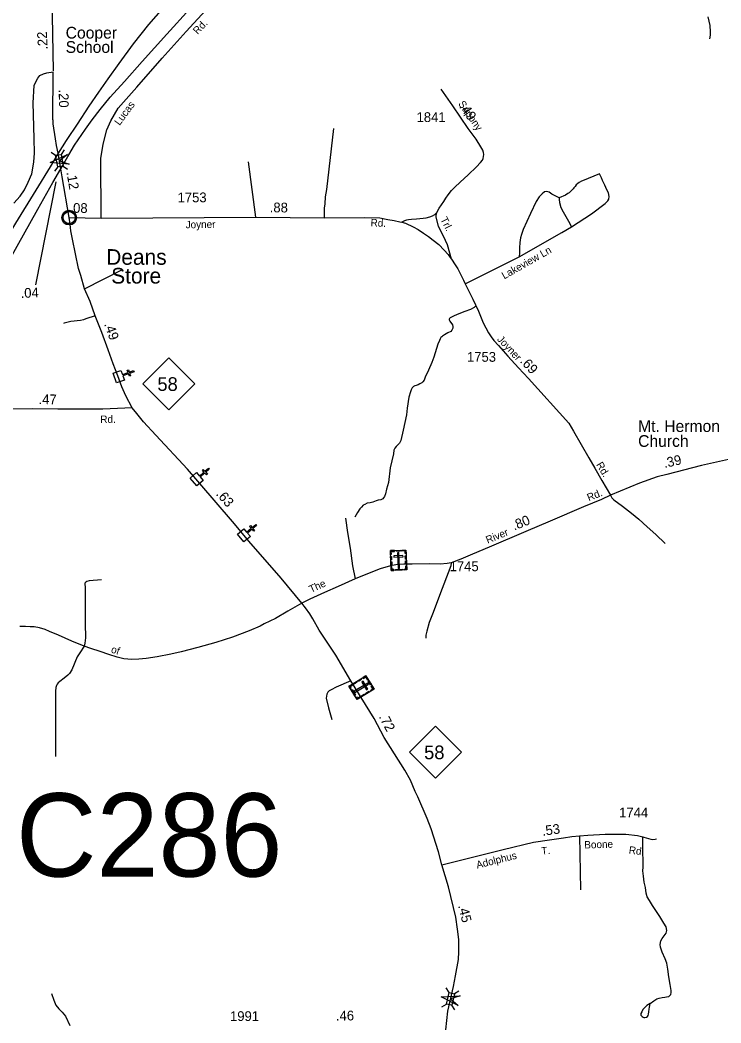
# Model space of a CAD drawing. Extents: x 2220236 to 2384410, y 720751 to 894131.
# Drawn here: x 2310967 to 2319935, y 765749 to 778583 of the extents above; entities that cross this region are included whole.
import ezdxf

# ---------------------------------------------------------------- set-up
doc = ezdxf.new("R2010")
doc.units = 0
doc.layers.add('Default', color=7, linetype='Continuous')

msp = doc.modelspace()

# ---------------------------------------------------------------- linework, layer by layer
at = {"layer": 'Default'}
for p, q in [((2311395, 777931), (2311374, 779111)), ((2311366, 776892), (2311422, 776852)), ((2311532, 776920), (2311492, 776864)), ((2311449, 776703), (2311409, 776647)), ((2311517, 776715), (2311574, 776675)), ((2313985, 776062), (2313888, 776767)), ((2311423, 776511), (2311166, 775195)), ((2316660, 775206), (2317351, 775553)), ((2311791, 775144), (2312277, 775389)), ((2318127, 768145), (2318138, 767452)), ((2316456, 766138), (2316419, 766197)), ((2316524, 766124), (2316582, 766161)), ((2316365, 765954), (2316423, 765991)), ((2316529, 765918), (2316492, 765976))]:
    msp.add_line(p, q, dxfattribs=at)
for points in [[(2312004, 776049), (2312002, 776811), (2312030, 776995), (2312078, 777177), (2312130, 777295), (2312224, 777456), (2312459, 777725), (2312785, 778096), (2313094, 778437), (2313636, 779032), (2313789, 779191), (2313877, 779282), (2313939, 779345), (2314014, 779402), (2314090, 779449), (2314169, 779483), (2314305, 779508), (2315161, 779608), (2315197, 779614), (2315210, 779624), (2315224, 779660), (2315232, 779692), (2315242, 779783)], [(2312954, 778921), (2312612, 778528), (2312413, 778279), (2312232, 778028), (2312088, 777829), (2311972, 777659), (2311846, 777481), (2311698, 777252), (2311566, 777054), (2311556, 777040), (2311453, 776878)], [(2311488, 776681), (2311576, 776835), (2311591, 776860), (2311662, 776981), (2311802, 777185), (2311889, 777307), (2311992, 777438), (2312121, 777595), (2312301, 777795), (2312531, 778052), (2312844, 778402), (2313138, 778728)], [(2319769, 778624), (2319791, 778514), (2319798, 778432), (2319798, 778392), (2319794, 778364), (2319787, 778342)], [(2310885, 776240), (2310967, 776330), (2311024, 776410), (2311072, 776510), (2311116, 776615), (2311131, 776688), (2311141, 776770), (2311151, 776881), (2311147, 777067), (2311135, 777523), (2311149, 777747), (2311174, 777801), (2311195, 777841), (2311221, 777873), (2311265, 777895), (2311311, 777908), (2311390, 777919)], [(2311453, 776878), (2311435, 776979), (2311420, 777061), (2311390, 777256), (2311390, 777296), (2311386, 777312), (2311390, 777919)], [(2316487, 775523), (2316437, 775706), (2316385, 775818), (2316323, 775943), (2316293, 776064), (2316291, 776077), (2316296, 776108), (2316299, 776119), (2316328, 776175), (2316358, 776219), (2316389, 776263), (2316416, 776305), (2316445, 776348), (2316486, 776400), (2316528, 776444), (2316598, 776509), (2316700, 776603), (2316809, 776703), (2316857, 776758), (2316884, 776791), (2316893, 776812), (2316898, 776837), (2316899, 776861), (2316897, 776890), (2316888, 776917), (2316862, 776960), (2316801, 777057), (2316699, 777197), (2316504, 777487), (2316354, 777698)], [(2314862, 776054), (2314862, 776175), (2314871, 776233), (2314877, 776320), (2314891, 776413), (2314983, 777195)], [(2311453, 776878), (2311350, 776706), (2311169, 776404), (2310909, 775982), (2310506, 775325), (2310120, 774722), (2309617, 773917), (2309477, 773688), (2308979, 772894), (2308528, 772165), (2308303, 771802), (2307636, 770733), (2307136, 769903), (2306871, 769438), (2306782, 769281)], [(2311488, 776681), (2311472, 776775), (2311453, 776878)], [(2307079, 769254), (2307173, 769409), (2307400, 769774), (2307703, 770250), (2307875, 770521), (2308386, 771328), (2308543, 771581), (2309112, 772527), (2309554, 773295), (2309751, 773639), (2310264, 774540), (2310660, 775218), (2311194, 776164), (2311386, 776502), (2311488, 776681)], [(2311595, 776055), (2311506, 776576), (2311488, 776681)], [(2318024, 775936), (2318278, 776104), (2318455, 776235), (2318489, 776269), (2318502, 776292), (2318504, 776327), (2318497, 776371), (2318476, 776411), (2318449, 776469), (2318420, 776531), (2318405, 776563), (2318383, 776613), (2318163, 776527), (2318149, 776521), (2318121, 776505), (2318103, 776493), (2318082, 776473), (2318068, 776453), (2318054, 776436), (2318046, 776422), (2317995, 776372), (2317977, 776364), (2317947, 776343), (2317867, 776306)], [(2317867, 776306), (2317773, 776353), (2317738, 776380), (2317707, 776391), (2317678, 776385), (2317647, 776361), (2317607, 776319), (2317569, 776262), (2317497, 776109), (2317404, 775902), (2317396, 775877), (2317382, 775840), (2317371, 775796), (2317362, 775738), (2317356, 775667), (2317357, 775637), (2317358, 775603), (2317351, 775553)], [(2317867, 776306), (2317865, 776286), (2317869, 776248), (2317888, 776186), (2317918, 776130), (2317949, 776069), (2317985, 776008), (2318024, 775936)], [(2311595, 776055), (2312004, 776049)], [(2312403, 773619), (2312319, 773772), (2312270, 773891), (2312217, 774032), (2312160, 774182), (2312094, 774362), (2312013, 774583), (2311929, 774799), (2311862, 774980), (2311791, 775144), (2311745, 775313), (2311716, 775403), (2311638, 775777), (2311617, 775884), (2311606, 775972), (2311595, 776055)], [(2312004, 776049), (2313985, 776062), (2314862, 776054), (2315368, 776057), (2315570, 776051), (2315674, 776031), (2315752, 776016), (2315827, 776002), (2315850, 775997), (2315900, 775985), (2315998, 775938), (2316059, 775904), (2316128, 775857), (2316194, 775811), (2316252, 775768), (2316325, 775710), (2316395, 775639), (2316445, 775583), (2316470, 775544), (2316487, 775523)], [(2316299, 776119), (2316271, 776090), (2316241, 776072), (2316204, 776059), (2316158, 776049), (2316126, 776043), (2316038, 776034), (2315977, 776030), (2315937, 776025), (2315911, 776020), (2315886, 776014), (2315869, 776007), (2315850, 775997)], [(2317351, 775553), (2317898, 775865), (2318024, 775936)], [(2316487, 775523), (2316535, 775452), (2316570, 775398), (2316603, 775332), (2316628, 775281), (2316641, 775254), (2316660, 775206), (2316759, 775011), (2316831, 774856), (2316891, 774709), (2316962, 774580), (2316995, 774530), (2317027, 774484), (2317088, 774419), (2317207, 774280), (2317345, 774134), (2317472, 773995), (2317988, 773423), (2318047, 773324), (2318243, 772980), (2318322, 772849), (2318412, 772690), (2318520, 772503)], [(2316798, 774924), (2316776, 774904), (2316731, 774881), (2316656, 774852), (2316583, 774823), (2316522, 774797), (2316486, 774780), (2316472, 774773), (2316463, 774764), (2316458, 774754), (2316457, 774745), (2316461, 774737), (2316466, 774728), (2316475, 774715), (2316491, 774696), (2316498, 774681), (2316506, 774661), (2316504, 774639), (2316492, 774614), (2316479, 774599), (2316442, 774580), (2316396, 774553), (2316374, 774538), (2316362, 774531), (2316351, 774520), (2316341, 774505), (2316332, 774483), (2316313, 774434), (2316261, 774271), (2316237, 774202), (2316193, 774104), (2316151, 774014), (2316136, 773975), (2316121, 773954), (2316108, 773941), (2316083, 773926), (2316059, 773913), (2316035, 773905), (2316019, 773902), (2316000, 773892), (2315986, 773877), (2315973, 773850), (2315961, 773824), (2315943, 773755), (2315922, 773617), (2315913, 773529), (2315869, 773335), (2315838, 773203), (2315823, 773170), (2315798, 773142), (2315781, 773124), (2315763, 773103), (2315749, 773078), (2315743, 773030), (2315722, 772944), (2315703, 772852), (2315679, 772665), (2315657, 772580), (2315643, 772521), (2315628, 772488), (2315618, 772467), (2315608, 772455), (2315581, 772443), (2315551, 772437), (2315524, 772429), (2315480, 772414), (2315447, 772405), (2315409, 772399), (2315377, 772385), (2315358, 772375), (2315334, 772350), (2315315, 772326), (2315285, 772281), (2315250, 772221)], [(2311929, 774799), (2311810, 774761), (2311777, 774747), (2311738, 774737), (2311615, 774726), (2311546, 774709), (2311532, 774705), (2311523, 774701)], [(2312403, 773619), (2312025, 773602), (2311449, 773603), (2311132, 773607), (2310820, 773604), (2310524, 773611), (2310102, 773646), (2309976, 773652), (2309923, 773653)], [(2314572, 771121), (2314306, 771439), (2313896, 771914), (2313712, 772137), (2313450, 772438), (2313108, 772835), (2312706, 773272), (2312547, 773441), (2312462, 773548), (2312403, 773619)], [(2320488, 773000), (2320335, 772991), (2320224, 772986), (2320110, 772978), (2319687, 772882), (2319241, 772769), (2319117, 772736), (2318894, 772655), (2318520, 772503)], [(2318520, 772503), (2318406, 772448), (2318176, 772353), (2317751, 772172), (2317438, 772039), (2316970, 771838), (2316755, 771747), (2316607, 771684), (2316481, 771636), (2316430, 771628), (2316344, 771622), (2316212, 771623), (2315985, 771622), (2315879, 771619), (2315775, 771610), (2315707, 771597), (2315576, 771562), (2315453, 771515), (2315254, 771432), (2315037, 771335), (2314863, 771259), (2314676, 771170), (2314572, 771121)], [(2318520, 772503), (2318538, 772469), (2318563, 772444), (2318677, 772361), (2318792, 772274), (2318883, 772195), (2318990, 772096), (2319101, 771998), (2319222, 771885)], [(2315131, 772208), (2315158, 772024), (2315189, 771826), (2315221, 771600), (2315254, 771432)], [(2316481, 771636), (2316478, 771598), (2316335, 771219), (2316252, 771002), (2316201, 770872), (2316170, 770762), (2316160, 770713), (2316158, 770673)], [(2312009, 771419), (2311850, 771407), (2311822, 771400), (2311808, 771389), (2311796, 771376), (2311798, 771311), (2311799, 771153), (2311798, 770862), (2311802, 770678), (2311796, 770610), (2311789, 770569)], [(2314572, 771121), (2314391, 771017), (2314235, 770925), (2314092, 770855), (2314037, 770828), (2313897, 770767), (2313686, 770684), (2313472, 770619), (2313241, 770553), (2313028, 770497), (2312896, 770470), (2312723, 770436), (2312581, 770412), (2312485, 770405), (2312397, 770402), (2312295, 770409), (2312211, 770428), (2312103, 770463), (2311992, 770502), (2311874, 770541), (2311789, 770569), (2311627, 770636), (2311458, 770710), (2311342, 770759), (2311289, 770783), (2311216, 770807), (2311147, 770816), (2311098, 770818), (2311036, 770823), (2310965, 770822)], [(2316365, 767774), (2316322, 767940), (2316226, 768235), (2316174, 768366), (2316056, 768641), (2316024, 768711), (2315962, 768855), (2315892, 768985), (2315625, 769400), (2315496, 769644), (2315197, 770125), (2315006, 770455), (2314794, 770774), (2314713, 770919), (2314673, 770986), (2314620, 771060), (2314572, 771121)], [(2311789, 770569), (2311730, 770484), (2311699, 770433), (2311627, 770266), (2311598, 770222), (2311576, 770200), (2311532, 770161), (2311475, 770119), (2311455, 770100), (2311443, 770084), (2311433, 770069), (2311424, 770041), (2311420, 769993), (2311421, 769700), (2311422, 769487), (2311422, 769299), (2311421, 769158)], [(2315197, 770125), (2315012, 770045), (2314946, 770014), (2314920, 769998), (2314905, 769982), (2314891, 769957), (2314885, 769907), (2314912, 769780), (2314958, 769632)], [(2316365, 767774), (2317150, 767970), (2317535, 768062), (2317743, 768093), (2317922, 768117), (2318027, 768134), (2318127, 768145), (2318233, 768154), (2318454, 768167), (2318720, 768166), (2318867, 768147), (2318937, 768131), (2318950, 768128), (2319036, 768102), (2319064, 768098), (2319093, 768099), (2319111, 768104)], [(2319030, 765999), (2319075, 766034), (2319114, 766057), (2319144, 766066), (2319183, 766073), (2319218, 766077), (2319239, 766084), (2319269, 766089), (2319278, 766098), (2319292, 766113), (2319299, 766138), (2319300, 766164), (2319285, 766240), (2319269, 766339), (2319255, 766439), (2319241, 766514), (2319223, 766569), (2319181, 766653), (2319162, 766718), (2319158, 766752), (2319167, 766799), (2319184, 766831), (2319207, 766863), (2319235, 766896), (2319241, 766933), (2319232, 766979), (2319204, 767028), (2319151, 767111), (2319060, 767253), (2319019, 767315), (2318991, 767362), (2318980, 767410), (2318968, 767482), (2318954, 767549), (2318942, 767626), (2318935, 767695), (2318938, 767742), (2318938, 767801), (2318935, 767957), (2318937, 768067), (2318937, 768131)], [(2316511, 766216), (2316540, 766350), (2316576, 766563), (2316583, 766660), (2316582, 766748), (2316579, 766818), (2316565, 766951), (2316543, 767102), (2316447, 767493), (2316365, 767774)], [(2316412, 765463), (2316412, 765563), (2316414, 765660), (2316442, 765900), (2316511, 766216)], [(2311369, 766127), (2311399, 766042), (2311426, 765977), (2311461, 765928), (2311505, 765889), (2311547, 765836), (2311602, 765718)], [(2319030, 765999), (2318988, 765973), (2318935, 765920), (2318921, 765892), (2318908, 765871), (2318908, 765855), (2318912, 765850), (2318921, 765836), (2318926, 765830), (2318938, 765822), (2318949, 765820), (2318963, 765820), (2318982, 765823), (2318995, 765832), (2319002, 765844), (2319009, 765862), (2319012, 765892), (2319016, 765924), (2319021, 765953), (2319030, 765999)]]:
    msp.add_lwpolyline(points, dxfattribs=at)
for points in [[(2311593, 776738), (2311350, 776762), (2311572, 776863), (2311471, 776782)], [(2311492, 776864), (2311518, 776715), (2311448, 776703), (2311422, 776852)], [(2311517, 776067), (2311518, 776073), (2311520, 776080), (2311523, 776087), (2311526, 776092), (2311529, 776098), (2311533, 776103), (2311537, 776108), (2311542, 776112), (2311547, 776117), (2311553, 776121), (2311557, 776123), (2311563, 776126), (2311568, 776128), (2311574, 776130), (2311578, 776131), (2311583, 776132), (2311587, 776133), (2311593, 776133), (2311598, 776133), (2311603, 776132), (2311608, 776132), (2311613, 776131), (2311618, 776129), (2311623, 776127), (2311630, 776125), (2311636, 776121), (2311641, 776117), (2311647, 776113), (2311650, 776110), (2311654, 776106), (2311658, 776101), (2311661, 776097), (2311664, 776092), (2311666, 776086), (2311668, 776081), (2311670, 776076), (2311671, 776072), (2311672, 776066), (2311673, 776061), (2311673, 776055), (2311673, 776049), (2311673, 776044), (2311672, 776038), (2311670, 776032), (2311668, 776026), (2311666, 776021), (2311663, 776015), (2311659, 776010), (2311656, 776005), (2311652, 776000), (2311646, 775995), (2311641, 775991), (2311636, 775988), (2311632, 775985), (2311625, 775982), (2311618, 775979), (2311612, 775978), (2311606, 775977), (2311601, 775976), (2311597, 775976), (2311591, 775976), (2311587, 775976), (2311581, 775977), (2311575, 775978), (2311571, 775980), (2311565, 775981), (2311561, 775983), (2311557, 775986), (2311550, 775990), (2311545, 775994), (2311540, 775999), (2311535, 776003), (2311532, 776007), (2311529, 776012), (2311525, 776019), (2311523, 776022), (2311521, 776026), (2311519, 776034), (2311517, 776041), (2311517, 776047), (2311516, 776053), (2311516, 776058), (2311517, 776064)], [(2312537, 773927), (2312870, 774260), (2313203, 773927), (2312870, 773594)], [(2312258, 774099), (2312277, 774046), (2312349, 774072), (2312338, 774102), (2312353, 774107), (2312364, 774077), (2312420, 774098), (2312426, 774082), (2312369, 774062), (2312380, 774032), (2312365, 774026), (2312354, 774057), (2312283, 774031), (2312302, 773976), (2312202, 773940), (2312158, 774063)], [(2313225, 772791), (2313262, 772748), (2313320, 772798), (2313299, 772822), (2313311, 772833), (2313332, 772808), (2313378, 772848), (2313388, 772836), (2313343, 772796), (2313363, 772772), (2313351, 772762), (2313330, 772786), (2313273, 772736), (2313310, 772692), (2313230, 772623), (2313145, 772722)], [(2313830, 772074), (2313866, 772030), (2313925, 772079), (2313904, 772104), (2313917, 772114), (2313937, 772090), (2313983, 772128), (2313994, 772116), (2313947, 772077), (2313968, 772053), (2313956, 772042), (2313935, 772067), (2313877, 772018), (2313914, 771974), (2313832, 771906), (2313748, 772006)], [(2315705, 771793), (2315904, 771801), (2315914, 771547), (2315715, 771539)], [(2315707, 771750), (2315718, 771750), (2315717, 771782), (2315757, 771784), (2315757, 771795), (2315705, 771793)], [(2315710, 771676), (2315708, 771719), (2315719, 771719), (2315721, 771676)], [(2315749, 771727), (2315749, 771708), (2315867, 771713), (2315866, 771732)], [(2315779, 771796), (2315831, 771798), (2315831, 771787), (2315779, 771785)], [(2315815, 771768), (2315796, 771767), (2315805, 771565), (2315823, 771566)], [(2315906, 771758), (2315894, 771757), (2315893, 771790), (2315853, 771788), (2315852, 771799), (2315904, 771801)], [(2315897, 771684), (2315896, 771728), (2315907, 771728), (2315909, 771685)], [(2315712, 771609), (2315711, 771652), (2315722, 771652), (2315724, 771609)], [(2315748, 771540), (2315748, 771552), (2315726, 771551), (2315724, 771591), (2315713, 771591), (2315715, 771539)], [(2315881, 771545), (2315881, 771557), (2315903, 771558), (2315901, 771598), (2315912, 771599), (2315914, 771547)], [(2315900, 771619), (2315898, 771662), (2315910, 771662), (2315911, 771619)], [(2315772, 771552), (2315857, 771556), (2315858, 771545), (2315773, 771541)], [(2315393, 770191), (2315496, 770021), (2315279, 769889), (2315175, 770059)], [(2315293, 770130), (2315329, 770153), (2315335, 770143), (2315298, 770120)], [(2315356, 770169), (2315362, 770159), (2315389, 770176), (2315410, 770141), (2315420, 770147), (2315393, 770191)], [(2315193, 770030), (2315203, 770036), (2315191, 770055), (2315226, 770076), (2315220, 770086), (2315175, 770059)], [(2315235, 770095), (2315272, 770118), (2315278, 770108), (2315241, 770085)], [(2315425, 770083), (2315415, 770099), (2315242, 769993), (2315251, 769977)], [(2315356, 770121), (2315340, 770111), (2315401, 770011), (2315417, 770020)], [(2315431, 770128), (2315458, 770084), (2315449, 770078), (2315422, 770122)], [(2315460, 769999), (2315454, 770008), (2315481, 770025), (2315460, 770060), (2315469, 770065), (2315496, 770021)], [(2315215, 770016), (2315259, 769943), (2315250, 769937), (2315205, 770010)], [(2315262, 769917), (2315272, 769923), (2315283, 769904), (2315318, 769925), (2315323, 769916), (2315279, 769889)], [(2315335, 769936), (2315372, 769959), (2315378, 769949), (2315341, 769926)], [(2315391, 769970), (2315428, 769993), (2315434, 769983), (2315397, 769961)], [(2315949, 769213), (2316282, 769546), (2316615, 769213), (2316282, 768881)], [(2316573, 765974), (2316355, 766083), (2316598, 766098), (2316474, 766059)], [(2316423, 765991), (2316456, 766139), (2316525, 766123), (2316492, 765976)]]:
    msp.add_lwpolyline(points, close=True, dxfattribs=at)
for radius in [94.3, 76.7]:
    msp.add_circle((2311595, 776055), radius, dxfattribs=at)

# ---------------------------------------------------------------- texts
for s, height, p in [('Cooper', 150, (2311550, 778346)), ('School', 150, (2311550, 778163)), ('1841', 125, (2316040, 777278)), ('1753', 125, (2312982, 776251)), ('Deans', 200, (2312069, 775451)), ('Store', 200, (2312133, 775211)), ('1753', 125, (2316685, 774210)), ('58', 175, (2312724, 773837)), ('Mt. Hermon', 150, (2318875, 773312)), ('Church', 150, (2318875, 773121)), ('1745', 125, (2316463, 771530)), ('58', 175, (2316137, 769124)), ('C286', 1066.3, (2310915, 767622)), ('1744', 125, (2318632, 768379)), ('1991', 125, (2313653, 765774))]:
    msp.add_text(s, height=height, dxfattribs=at).set_placement(p)
for s, height, rotation, p in [('Rd.', 95, 45.7243, (2313237, 778393)), ('.22', 125, 93.1072, (2311321, 778207)), ('.20', 125, 271.0207, (2311461, 777693)), ('Lucas ', 95, 53.4693, (2312240, 777227)), ('Sapony', 95, 304.6754, (2316569, 777511)), ('.49', 125, 304.6754, (2316580, 777475)), ('.12', 125, 279.6825, (2311560, 776634)), ('.08', 125, 359.2249, (2311598, 776117)), ('.88', 125, 359.4496, (2314161, 776123)), ('Trl.', 95, 296.9237, (2316342, 776034)), ('Joyner', 95, 0.6487, (2313086, 775918)), ('Rd.', 95, 356.8668, (2315450, 775945)), ('Lakeview Ln', 95, 29.5505, (2317162, 775263)), ('.04', 125, 2.1541, (2310976, 775026)), ('.49', 125, 289.9097, (2312040, 774692)), ('Joyner', 95, 312.9093, (2317064, 774493)), ('.69', 125, 312.1021, (2317356, 774213)), ('.47', 125, 359.2071, (2311203, 773669)), ('Rd.', 95, 0.6036, (2311994, 773426)), ('.39', 125, 12.6072, (2319213, 772850)), ('Rd.', 95, 301.1499, (2318334, 772893)), ('.63', 125, 311.0472, (2313467, 772513)), ('Rd.', 95, 22.232, (2318245, 772424)), ('.80', 125, 22.239, (2317290, 772049)), ('River', 95, 22.4557, (2316950, 771881)), ('The', 95, 25.0182, (2314691, 771250)), ('of', 95, 342.1864, (2312123, 770491)), ('.72', 125, 297.7824, (2315554, 769668)), ('.53', 125, 7.899, (2317653, 768143)), ('T.', 95, 6.1983, (2317642, 767901)), ('Boone', 95, 1.677, (2318188, 767981)), ('Rd.', 95, 352.8272, (2318752, 767918)), ('Adolphus', 95, 14.1329, (2316816, 767723)), ('.45', 125, 283.7762, (2316571, 767249)), ('.46', 125, 0.7478, (2315009, 765779))]:
    msp.add_text(s, height=height, rotation=rotation, dxfattribs=at).set_placement(p)

doc.saveas('drawing.dxf')
